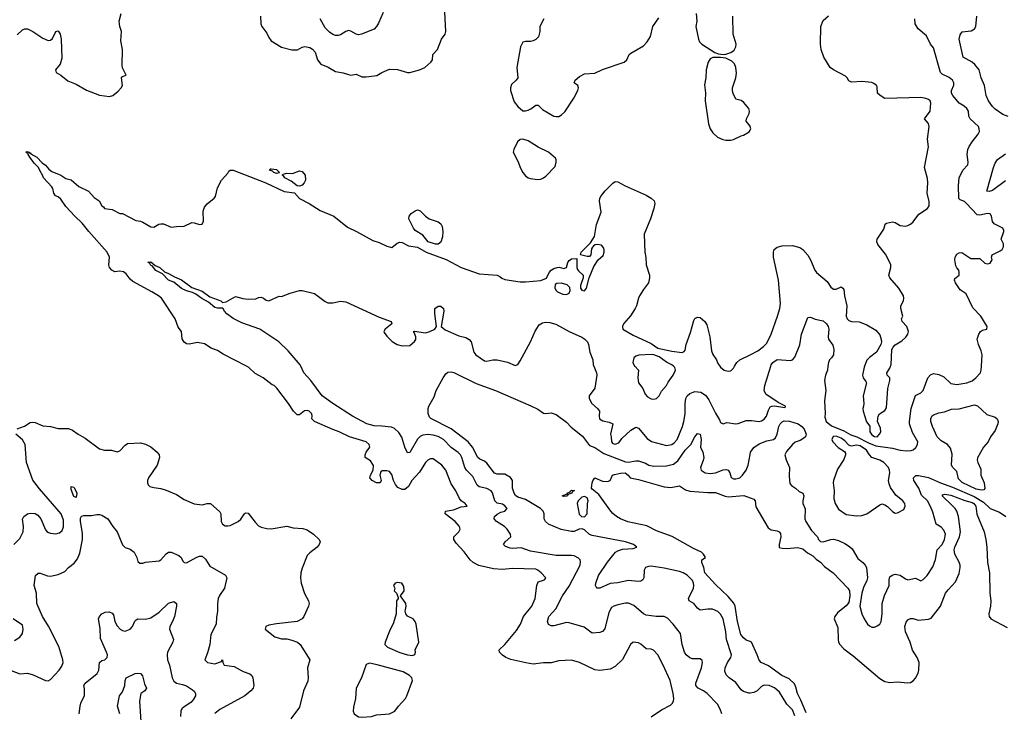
# Model space of a CAD drawing. Header units: inches. Extents: x 2001573 to 2220545, y 644482 to 846830.
# Tile 366 of 656: x 2094309 to 2101981, y 737302 to 742702. Entities that reach past the tile are written whole.
import ezdxf

# ---------------------------------------------------------------- set-up
doc = ezdxf.new("R2010")
doc.units = ezdxf.units.IN
doc.header["$MEASUREMENT"] = 0
for name, color, linetype in [('C0793', 7, 'Continuous'), ('C0794', 7, 'Continuous'), ('C1703', 7, 'Continuous'), ('C1704', 7, 'Continuous')]:
    doc.layers.add(name, color=color, linetype=linetype)

msp = doc.modelspace()

# ---------------------------------------------------------------- linework, layer by layer
at = {"layer": 'C0793', "color": 5}
for points, elevation in [([(2099230, 737266.3), (2099310, 737320.9), (2099381, 737359), (2099393.6, 737370), (2099402.4, 737390), (2099405.1, 737410), (2099401, 737450), (2099377.2, 737550), (2099324, 737670), (2099281.3, 737750), (2099247.2, 737787.2), (2099230, 737794.7), (2099190, 737796.9), (2099150, 737833.7), (2099130, 737844.7), (2099090, 737848.2), (2099068.1, 737831.9), (2099006.2, 737713.8), (2098950, 737658.2), (2098910, 737637.6), (2098830, 737628.4), (2098790, 737632.9), (2098670, 737689.8), (2098610, 737709.8), (2098510, 737703.1), (2098450, 737687.9), (2098390, 737688.2), (2098310, 737678.6), (2098253.1, 737686.9), (2098134.9, 737714.9), (2098096, 737730), (2098070, 737747.8), (2098048, 737770), (2098046.3, 737790), (2098089.8, 737830.2), (2098179.9, 737940.1), (2098210.6, 737990), (2098234, 738050), (2098299.1, 738130), (2098326.6, 738190), (2098337.6, 738290), (2098350, 738318.8), (2098390, 738331.3), (2098402, 738338), (2098408.7, 738350), (2098371.6, 738390), (2098347.3, 738410), (2098330, 738417.4), (2098150, 738423), (2098070, 738416.7), (2098001.2, 738421.2), (2097886.9, 738446.9), (2097843, 738470), (2097819.1, 738490), (2097772, 738552), (2097710, 738619.7), (2097692.4, 738650), (2097692.6, 738670), (2097731.3, 738710), (2097741.6, 738730), (2097735.6, 738750), (2097701.1, 738790), (2097625.1, 738850), (2097626, 738870), (2097690, 738881), (2097750, 738904.6), (2097795.1, 738910), (2097779.3, 738930), (2097750, 738949.6), (2097735.6, 738970), (2097706.6, 739030), (2097670, 739083.7), (2097628.8, 739188.8), (2097597.4, 739230), (2097530, 739278.7), (2097510, 739279.3), (2097490, 739268.8), (2097470, 739248.7), (2097425.4, 739174.6), (2097365.7, 739110), (2097338.3, 739061.7), (2097310, 739039.5), (2097290, 739038.4), (2097255.6, 739055.6), (2097238.1, 739078.1), (2097222, 739110), (2097210, 739157.2), (2097190, 739178.4), (2097170, 739184.5), (2097134.8, 739185.2), (2097123.5, 739176.5), (2097116.3, 739150), (2097125.5, 739110), (2097118, 739090), (2097089.7, 739090), (2097056.2, 739110), (2097038.4, 739130), (2097042.9, 739150), (2097064.5, 739190), (2097066.3, 739226.3), (2097041.6, 739261.6), (2097000.7, 739290), (2097001.3, 739310), (2097008.3, 739330), (2097037.6, 739370), (2097032.6, 739390), (2097008.3, 739410), (2096878.7, 739450), (2096798.4, 739490), (2096750, 739506.9), (2096606.3, 739570), (2096584.5, 739590), (2096587.6, 739610), (2096584.7, 739630), (2096565.2, 739650), (2096550, 739655.8), (2096527.4, 739652.6), (2096490, 739622), (2096470, 739622), (2096442, 739650), (2096404, 739710), (2096313.2, 739830), (2096292.3, 739850), (2096276.4, 739856.4), (2096207.3, 739910), (2096144.3, 739944.3), (2096095.7, 739990), (2096076.4, 740000)], 380), ([(2099779.2, 737290), (2099767.1, 737327.1), (2099745.2, 737365.2), (2099664.7, 737450), (2099638, 737470), (2099596.3, 737490), (2099578.2, 737510), (2099576.5, 737530), (2099620.9, 737650), (2099629.5, 737689.5), (2099626.6, 737706.6), (2099610, 737718), (2099550, 737719.1), (2099530, 737725.7), (2099501.3, 737750), (2099489.8, 737769.8), (2099472.1, 737830), (2099456.8, 737916.8), (2099399.8, 737990), (2099356, 738036), (2099330, 738048.1), (2099268.3, 738048.3), (2099190, 738060.5), (2099169.8, 738069.8), (2099094.2, 738134.2), (2099052.6, 738152.6), (2099030, 738153.6), (2098970, 738141), (2098938.4, 738130), (2098921.6, 738118.4), (2098899.6, 738080.4), (2098867.9, 737952.1), (2098850, 737931.1), (2098830, 737923.5), (2098770, 737918.5), (2098706.9, 737966.9), (2098590, 738000.3), (2098570, 738002.2), (2098470, 737975.1), (2098450, 737976.2), (2098430, 737986.6), (2098421.3, 738010), (2098433, 738050), (2098486.9, 738110), (2098538.8, 738210), (2098590, 738284.4), (2098676.1, 738450), (2098679, 738479), (2098675.8, 738490), (2098663.1, 738503.1), (2098630, 738521.7), (2098610, 738525.7), (2098490, 738525.6), (2098290, 738559.5), (2098215.5, 738584.5), (2098150, 738578.5), (2098130, 738580.7), (2098093.6, 738593.6), (2098079.6, 738610), (2098091.5, 738630), (2098136.9, 738670), (2098133.3, 738690), (2098106.9, 738730), (2098086, 738750), (2098024.7, 738790), (2098005.6, 738810), (2098009.6, 738830), (2098030, 738846.3), (2098058, 738862), (2098088.5, 738871.5), (2098107.6, 738890), (2098090, 738910.9), (2098070, 738925.1), (2098030, 738932.6), (2098011.2, 738950), (2097993.8, 739013.8), (2097983.5, 739030), (2097950, 739047.3), (2097890, 739061), (2097872.8, 739072.8), (2097840.4, 739140.4), (2097790.7, 739190.7), (2097778.5, 739210), (2097754.1, 739290), (2097744, 739310), (2097726.9, 739326.9), (2097670, 739366), (2097610.3, 739430.3), (2097570, 739452.3), (2097530, 739463.4), (2097490, 739469.1), (2097450, 739463), (2097428.6, 739451.4), (2097410, 739430.7), (2097350, 739328), (2097330, 739325.6), (2097310, 739369.6), (2097286.5, 739446.5), (2097263.3, 739483.3), (2097230, 739514.5), (2097205.4, 739525.4), (2097130, 739533.8), (2097070, 739534.5), (2097015.1, 739550), (2096903.5, 739610), (2096748, 739710), (2096666, 739770), (2096579, 739890), (2096524, 739950), (2096499, 740000)], 360), ([(2100000, 737452.3), (2099990, 737451.1), (2099950, 737463.5), (2099930, 737478.3), (2099890, 737534), (2099836, 737570), (2099814.5, 737594.5), (2099804.1, 737624.1), (2099806.2, 737650), (2099824.4, 737690), (2099849.7, 737730), (2099854.4, 737750), (2099817.7, 737870), (2099811.1, 737930), (2099790.5, 738030), (2099770, 738067.2), (2099750, 738088.6), (2099706.6, 738106.6), (2099670, 738106.6), (2099610, 738097.6), (2099590, 738114), (2099562, 738150), (2099525.1, 738170), (2099519.8, 738190), (2099558.7, 738270), (2099562.3, 738290), (2099559.8, 738310), (2099550.6, 738330), (2099510, 738370.5), (2099478.5, 738390), (2099450, 738399.5), (2099330, 738424.7), (2099230, 738440.3), (2099210, 738439.7), (2099186.4, 738430), (2099174.4, 738410), (2099173.4, 738350), (2099164.6, 738335.4), (2099150, 738324.2), (2099130, 738322), (2099050, 738328.8), (2098970, 738311.9), (2098910, 738305.7), (2098830, 738270.8), (2098810, 738271.2), (2098800.4, 738280.4), (2098794.7, 738290), (2098797.1, 738310), (2098820.3, 738370), (2098890, 738471.7), (2098952.6, 738550), (2098970, 738562.2), (2099006.6, 738573.4), (2099090, 738580.2), (2099118.4, 738590), (2099091.3, 738610), (2099030, 738631.4), (2098770, 738679.9), (2098749, 738689), (2098710, 738725.4), (2098691.7, 738731.7), (2098669.7, 738730.3), (2098630, 738711.3), (2098610, 738710.6), (2098527.7, 738727.7), (2098429.6, 738770), (2098405.1, 738790), (2098396.2, 738810), (2098395.4, 738850), (2098387.4, 738870), (2098367.2, 738890), (2098250, 738962.4), (2098190, 738980.4), (2098171.3, 738991.3), (2098161.1, 739010), (2098149.5, 739049.5), (2098149.4, 739110), (2098133.6, 739133.6), (2098090, 739157.8), (2098030, 739157.5), (2098010, 739165.6), (2097950, 739245.2), (2097930, 739259.9), (2097895.6, 739275.6), (2097879.2, 739290), (2097837.3, 739370), (2097803.6, 739410), (2097670, 739513.2), (2097512.7, 739592.7), (2097502.6, 739602.6), (2097493, 739633), (2097490.9, 739670), (2097497.1, 739690), (2097537.5, 739762.5), (2097554.1, 739810), (2097609.4, 739910), (2097630, 739941.6), (2097645.9, 739954.1), (2097670, 739957.5), (2097691.6, 739951.6), (2097866.5, 739866.5), (2098015.5, 739810), (2098291.9, 739691.9), (2098345.2, 739665.2), (2098390, 739635.6), (2098410, 739632.7), (2098450, 739637.3), (2098490, 739624.1), (2098570, 739564.2), (2098606.4, 739526.4), (2098694.6, 739454.6), (2098750, 739382.8), (2098790, 739367.3), (2098861.1, 739321.1), (2099030, 739255.7), (2099050, 739251.4), (2099110, 739263), (2099130, 739262.7), (2099185, 739245), (2099210.8, 739229.2), (2099250, 739220.2), (2099350, 739223.6), (2099403.8, 739236.2), (2099438.1, 739261.9), (2099494.7, 739345.3), (2099539.2, 739390), (2099570, 739450.5), (2099590, 739475.5), (2099610, 739470.8), (2099619.1, 739430), (2099613.5, 739370), (2099631.1, 739331.1), (2099639.5, 739290), (2099635.2, 739264.8), (2099613, 739210), (2099619.6, 739190), (2099650, 739170.2), (2099690, 739162.7), (2099730, 739168.6), (2099790, 739193), (2099815.8, 739195.8), (2099830.3, 739190), (2099842.4, 739170), (2099852.4, 739132.4), (2099870, 739121.3), (2099890, 739121.4), (2099919.1, 739130), (2099941.2, 739150), (2099970, 739189), (2099984.1, 739230), (2100000, 739312.4)], 340), ([(2098782.7, 740000), (2098804.2, 739950), (2098806.3, 739930), (2098791.7, 739828.3), (2098746, 739770), (2098747.3, 739750), (2098767.4, 739710), (2098812.4, 739670), (2098826, 739650), (2098823.8, 739610), (2098827.7, 739590), (2098853.8, 739573.8), (2098903.4, 739563.4), (2098931.8, 739550), (2098911.8, 739470), (2098918, 739450), (2098919.5, 739410), (2098930, 739397.6), (2098950, 739392.6), (2098976.7, 739403.3), (2099002, 739438), (2099070, 739501.7), (2099110, 739524.6), (2099130, 739518.7), (2099197.4, 739437.4), (2099232.6, 739412.6), (2099350, 739383.5), (2099390, 739390.2), (2099410, 739402.2), (2099432.3, 739430), (2099473.3, 739530), (2099484.9, 739570), (2099494.1, 739630), (2099494.4, 739710), (2099500.2, 739750), (2099509.1, 739770), (2099530, 739788.1), (2099570, 739802.2), (2099617, 739797), (2099653.5, 739773.5), (2099677.9, 739737.9), (2099730, 739635.5), (2099763.1, 739583.1), (2099770, 739562), (2099790, 739552), (2099818, 739562), (2099890, 739551.2), (2099907, 739553), (2099970, 739577.1), (2100000, 739578.1)], 360), ([(2099101.4, 740000), (2099130.4, 739970), (2099126.8, 739910), (2099130.5, 739870), (2099165.5, 739825.5), (2099182.5, 739782.5), (2099200.9, 739760.9), (2099230, 739746), (2099250, 739743.8), (2099270, 739748.9), (2099290.9, 739769.1), (2099310, 739805.5), (2099349.6, 739850), (2099362.9, 739877.1), (2099402.2, 739930), (2099418.5, 739970), (2099415.2, 739990), (2099403, 740000)], 380), ([(2099765, 740000), (2099770, 739992.7), (2099799.1, 739970), (2099830, 739962), (2099850, 739965.5), (2099870, 739984), (2099879.2, 740000)], 380), ([(2094290, 739512.4), (2094348, 739532), (2094390, 739560.9), (2094410, 739565.2), (2094430, 739562), (2094490, 739536.6), (2094550.2, 739530.2), (2094610, 739514), (2094690, 739514.2), (2094721.5, 739501.5), (2094765.7, 739470), (2094820.6, 739440.6), (2094930, 739356.9), (2094970, 739345), (2095025.3, 739345.3), (2095070, 739334), (2095090, 739341), (2095130, 739384.7), (2095150, 739398), (2095250, 739402), (2095290, 739393.4), (2095330, 739372.4), (2095379.7, 739330), (2095395.3, 739310), (2095399, 739290), (2095379.2, 739230), (2095314.2, 739130), (2095306.4, 739110), (2095305.3, 739090), (2095310, 739074.8), (2095323.7, 739063.7), (2095354.9, 739054.9), (2095410, 739048.1), (2095450, 739034.7), (2095530, 739000.1), (2095590, 738960.2), (2095670, 738928), (2095730, 738919.5), (2095770, 738930.7), (2095796, 738930), (2095870, 738864), (2095875.3, 738850), (2095880.3, 738790), (2095890.2, 738770.2), (2095910, 738756.5), (2095930, 738754.7), (2095950, 738759.3), (2096011.1, 738788.9), (2096032.1, 738807.9), (2096060.2, 738850), (2096070, 738856.1), (2096090, 738854.2), (2096143.7, 738783.7), (2096170, 738756.9), (2096190, 738745.5), (2096234.4, 738734.4), (2096270, 738733.5), (2096390, 738753.2), (2096439.6, 738739.6), (2096514.6, 738734.6), (2096550, 738724.2), (2096599.5, 738690), (2096642, 738650), (2096650.2, 738630.2), (2096644, 738610), (2096628, 738590), (2096570, 738545), (2096550, 738523.5), (2096510, 738425.1), (2096500.1, 738390), (2096496, 738350), (2096502.3, 738310), (2096527.4, 738227.4), (2096560.3, 738170), (2096565.3, 738150), (2096560.4, 738130), (2096523.8, 738050), (2096510.1, 738029.9), (2096470, 738011.1), (2096310, 737992.9), (2096250, 737980.7), (2096226.8, 737970), (2096222.8, 737950), (2096296, 737890), (2096350, 737875.6), (2096390, 737873.8), (2096430, 737865.2), (2096472.7, 737850), (2096495.8, 737830), (2096568.9, 737710), (2096551, 737649), (2096558, 737570), (2096554.2, 737545.8), (2096521.2, 737470), (2096490, 737342.4), (2096423.1, 737250)], 380), ([(2094264.2, 738610), (2094310, 738658.4), (2094335.4, 738710), (2094339.7, 738750), (2094332, 738808), (2094342.7, 738830), (2094369, 738850), (2094390, 738854), (2094430, 738851.7), (2094450, 738839.5), (2094472.9, 738810), (2094510, 738724.9), (2094527.1, 738707.1), (2094550, 738698), (2094590, 738694.7), (2094618.9, 738701.1), (2094640.6, 738719.4), (2094651.3, 738748.7), (2094650, 738799), (2094632.1, 738850), (2094463.7, 739043.7), (2094412.9, 739112.9), (2094362.8, 739250), (2094352.5, 739390), (2094330, 739425.8), (2094278.3, 739470)], 380), ([(2100000, 737853.1), (2099970, 737864.7), (2099950, 737882.2), (2099929.3, 737910), (2099902.3, 738010), (2099884.2, 738130), (2099873.3, 738153.3), (2099830, 738205.7), (2099730, 738297.8), (2099648, 738390), (2099640.7, 738430), (2099624.5, 738470), (2099625.2, 738490), (2099651.8, 738510), (2099636.3, 738536.3), (2099621.6, 738550), (2099558.9, 738578.9), (2099392.5, 738672.5), (2099270, 738717.9), (2099195.7, 738755.7), (2099047.4, 738787.4), (2098991.7, 738810), (2098959.3, 738830), (2098931, 738851), (2098914.4, 738870), (2098820.6, 739000.6), (2098770, 739042.4), (2098765.9, 739050), (2098770, 739090.8), (2098774, 739106), (2098790, 739130.3), (2098850, 739105.5), (2098890, 739101.6), (2098909.5, 739110.5), (2098929.2, 739150), (2098942.6, 739157.4), (2098990, 739166.5), (2099028.2, 739168.2), (2099050, 739151), (2099066, 739130), (2099130, 739117.1), (2099330, 739060.3), (2099383.9, 739056.1), (2099450, 739068), (2099496, 739036), (2099530, 739025.8), (2099670, 739014.7), (2099730, 739015.3), (2099806.5, 738986.5), (2099830, 738981.8), (2099952.7, 738992.7), (2100000, 738974.4)], 320), ([(2094210, 737640.9), (2094310, 737603.2), (2094371.4, 737608.6), (2094414.4, 737594.4), (2094510, 737550.6), (2094530, 737548.2), (2094550, 737558), (2094616.3, 737630), (2094637.7, 737662.3), (2094647.6, 737690), (2094646.2, 737710), (2094615.2, 737815.2), (2094534.4, 737974.4), (2094485.9, 738050), (2094444, 738150), (2094439.2, 738230), (2094423.1, 738290), (2094431.8, 738368.2), (2094452.5, 738387.5), (2094470, 738387.7), (2094527.2, 738367.2), (2094550, 738364.4), (2094610, 738376.2), (2094660.3, 738399.7), (2094690, 738430.4), (2094735, 738465), (2094760.4, 738499.6), (2094777.2, 738542.8), (2094798.9, 738650), (2094798.7, 738698.7), (2094782.8, 738790), (2094784.1, 738815.9), (2094789.7, 738830.3), (2094810, 738837.6), (2094870, 738837.4), (2094910, 738844.9), (2094930, 738844.6), (2094950, 738838), (2094994.9, 738810), (2095034.4, 738750), (2095069.1, 738709.1), (2095110, 738607.7), (2095130, 738588.2), (2095170, 738574.4), (2095201.3, 738550), (2095221.6, 738510), (2095230, 738478), (2095244.4, 738464.4), (2095270, 738464.9), (2095290, 738473.4), (2095396.6, 738483.4), (2095410, 738490.6), (2095450, 738538), (2095470, 738551.6), (2095490.8, 738550), (2095550, 738523.8), (2095567.7, 738510), (2095579.9, 738479.9), (2095592, 738470), (2095610, 738468.4), (2095690, 738511), (2095710, 738518.5), (2095730, 738518.7), (2095757.3, 738497.3), (2095790, 738442), (2095912.5, 738372.5), (2095924, 738350), (2095904.4, 738270), (2095866, 738214), (2095854.9, 738190), (2095849.3, 738150.7), (2095851.3, 738090), (2095842.3, 738042.3), (2095841.1, 737990), (2095797.4, 737910), (2095790.2, 737829.8), (2095773.8, 737766.2), (2095751, 737710), (2095772, 737690), (2095830, 737678.8), (2095882, 737698), (2095890, 737711), (2095891.3, 737690), (2095902, 737670), (2095979.3, 737659.3), (2096050, 737620.8), (2096101.8, 737601.8), (2096118, 737590), (2096126.4, 737570), (2096134.4, 737510), (2096127.2, 737490), (2096110.3, 737470), (2096063.6, 737430), (2095870, 737323.7), (2095830, 737293.9)], 360), ([(2094773.6, 737290), (2094779.3, 737350), (2094786.1, 737373.9), (2094813.8, 737433.8), (2094815.5, 737484.5), (2094809.5, 737510), (2094820.5, 737530), (2094914, 737606), (2094926.1, 737630), (2094930, 737690.8), (2094950, 737706.7), (2094972, 737710), (2094991.3, 737728.7), (2094992.3, 737750), (2094986.6, 737770), (2094938.3, 737878.3), (2094935.5, 737955.5), (2094923.6, 738030), (2094931.8, 738048.2), (2094949.8, 738070.2), (2094975.9, 738084.1), (2095005.7, 738085.7), (2095030, 738075.3), (2095041.4, 738061.4), (2095050.3, 738010), (2095070, 737975.8), (2095092.2, 737950), (2095110, 737939.1), (2095130, 737935.3), (2095170, 737950.5), (2095187.3, 737970), (2095206, 738014), (2095216.1, 738023.9), (2095230, 738030.3), (2095290, 738027.1), (2095330, 738037.8), (2095396.2, 738083.8), (2095470, 738153.4), (2095510, 738167.3), (2095530.4, 738150.4), (2095530.4, 738130), (2095514.7, 738050), (2095500.8, 738010), (2095479.7, 737970), (2095475.9, 737950), (2095507.4, 737870), (2095503.7, 737850), (2095462.2, 737770), (2095457.5, 737750), (2095461, 737710), (2095475.9, 737670), (2095496.1, 737570), (2095510, 737545.4), (2095530, 737529.5), (2095579.1, 737519.1), (2095608, 737508), (2095656.7, 737476.7), (2095668.1, 737468.1), (2095679.7, 737450), (2095679.3, 737430), (2095661.4, 737398.6), (2095642.4, 737377.6), (2095590, 737345.8), (2095572, 737330), (2095565.9, 737310), (2095563, 737270)], 340), ([(2094270, 737863.1), (2094310, 737888.8), (2094330, 737917.3), (2094336.4, 737950), (2094330, 737981.2), (2094259, 738030)], 380), ([(2095090.7, 737290.7), (2095071.5, 737350), (2095087, 737430), (2095110, 737462), (2095129.8, 737510), (2095132.2, 737550), (2095139.8, 737570), (2095210, 737603.5), (2095230, 737608.4), (2095250, 737604.4), (2095267.2, 737587.2), (2095282.9, 737522.9), (2095297.4, 737490), (2095283.1, 737470), (2095253.4, 737450), (2095243.7, 737390), (2095254.5, 737230)], 320)]:
    msp.add_lwpolyline(points, dxfattribs=dict(at, elevation=elevation))
for points, elevation in [([(2094750, 738978), (2094730, 738985.2), (2094710, 739038), (2094710, 739062), (2094730, 739057.3), (2094750, 739024.7), (2094753.4, 739010)], 360), ([(2098550, 738984.2), (2098535.1, 738990), (2098570, 739003), (2098578.6, 739001.4), (2098576.2, 739010), (2098598.4, 739021.6), (2098601, 739030), (2098610, 739034.2), (2098631.2, 739031.2), (2098617.6, 739022.4), (2098611.9, 739010), (2098580.6, 738999.4), (2098578.7, 738990), (2098570, 738986.4)], 320), ([(2098710, 738984.7), (2098690, 738978.8), (2098670, 738961.5), (2098660.2, 738950), (2098653.6, 738930), (2098667.4, 738847.4), (2098687.8, 738827.8), (2098710, 738827.4), (2098730.8, 738850), (2098732.7, 738927.3), (2098737.7, 738950), (2098730, 738973.3)], 340), ([(2097250, 738315.3), (2097234, 738310), (2097222, 738290), (2097231.3, 738271.3), (2097226, 738250), (2097244.7, 738230), (2097258, 738198), (2097258, 738190), (2097244.9, 738170), (2097243, 738070), (2097221.1, 737998.9), (2097190, 737934), (2097157.3, 737850), (2097154, 737830), (2097176.3, 737810), (2097270, 737767.9), (2097330, 737749), (2097370, 737745.3), (2097386.8, 737753.2), (2097392, 737770), (2097389.5, 737790.5), (2097419.5, 737850), (2097399.6, 737990), (2097391.8, 738010), (2097375.1, 738030), (2097332.1, 738052.1), (2097317.2, 738070), (2097312.7, 738090), (2097319.5, 738130), (2097317, 738150), (2097275.3, 738210), (2097304, 738250), (2097302, 738282), (2097286, 738310)], 420), ([(2097033.7, 737686.3), (2097010, 737675.1), (2096972.2, 737570), (2096930.5, 737490), (2096927, 737410), (2096910, 737342), (2096908, 737310), (2096914.3, 737290), (2096950, 737267.3), (2096976.1, 737263.9), (2097050, 737268.4), (2097090, 737283.1), (2097190.5, 737289.5), (2097231.8, 737310), (2097260.7, 737350), (2097315.1, 737410), (2097326.6, 737430), (2097369.6, 737550), (2097363.6, 737570), (2097347.3, 737590), (2097296.6, 737616.6), (2097093.5, 737673.5)], 420)]:
    msp.add_lwpolyline(points, close=True, dxfattribs=dict(at, elevation=elevation))
at = {"layer": 'C0794', "color": 5}
for points, elevation in [([(2096185.8, 742730), (2096188.9, 742670), (2096195.8, 742650), (2096235.9, 742595.9), (2096250, 742563), (2096270, 742537), (2096350, 742487.2), (2096430, 742466.3), (2096473.5, 742466.5), (2096510, 742487.7), (2096530, 742493.7), (2096570, 742485.5), (2096590, 742472.7), (2096610.4, 742450), (2096630.4, 742390), (2096655.8, 742355.8), (2096712.1, 742332.1), (2096770, 742297.1), (2096830, 742288), (2096870, 742274), (2096890, 742270.4), (2096930, 742276.3), (2096976.1, 742256.1), (2097010, 742255.3), (2097092.8, 742267.2), (2097130, 742290.5), (2097190, 742316.4), (2097253.5, 742313.5), (2097330, 742290.4), (2097350, 742290.4), (2097423.7, 742310), (2097467, 742330), (2097512, 742370), (2097525.1, 742390), (2097529.6, 742430), (2097564.2, 742470), (2097596.9, 742550), (2097625.4, 742590), (2097629.8, 742610.2), (2097620.4, 742810)], 420), ([(2094290, 742584.8), (2094330, 742623.9), (2094350, 742631.3), (2094370, 742629.5), (2094411.2, 742611.2), (2094490, 742559.2), (2094530, 742540.6), (2094550, 742543.6), (2094564.9, 742555.1), (2094590, 742610.7), (2094610, 742616.3), (2094624.2, 742590), (2094633, 742550), (2094638.2, 742401.8), (2094625.3, 742354.7), (2094587.6, 742312.4), (2094594.6, 742290), (2094630, 742268.3), (2094684.7, 742224.7), (2094750, 742199), (2094830, 742152.9), (2094930, 742114.2), (2095010, 742103.1), (2095034, 742110), (2095076.2, 742143.8), (2095099, 742170), (2095109.2, 742190), (2095102, 742250), (2095110, 742258), (2095138, 742270), (2095110, 742328), (2095107.5, 742347.5), (2095109.2, 742470), (2095098.4, 742538.4), (2095102.2, 742610), (2095089.1, 742650), (2095083.9, 742690), (2095099.3, 742750)], 420), ([(2097141.4, 742758.6), (2097105.2, 742674.8), (2097090, 742649.6), (2097070, 742628.3), (2096971.7, 742588.3), (2096950, 742584.2), (2096930, 742589.6), (2096890, 742613), (2096870, 742616.9), (2096850, 742609.6), (2096810, 742584.7), (2096790, 742578.7), (2096770, 742578.7), (2096750, 742586), (2096724, 742604), (2096690, 742639.6), (2096649.7, 742710)], 420), ([(2098393.7, 742710), (2098361.6, 742650), (2098362.8, 742610), (2098351.5, 742568.5), (2098332, 742548), (2098310, 742536.4), (2098290, 742532), (2098250, 742533.3), (2098230, 742525.6), (2098210.3, 742490), (2098183.2, 742330), (2098190.3, 742250), (2098177.6, 742230), (2098142.3, 742197.7), (2098132.8, 742170), (2098133.6, 742150), (2098161.3, 742061.3), (2098190, 742024.2), (2098230, 741991.6), (2098250, 741990.2), (2098270, 741995.8), (2098292.8, 742007.2), (2098330, 742036.9), (2098350, 742034.9), (2098382.5, 742002.5), (2098470, 741950.4), (2098490, 741946), (2098510, 741948.4), (2098530, 741959.3), (2098556.3, 741983.7), (2098627.3, 742090), (2098657, 742150), (2098662.7, 742170), (2098659, 742190), (2098628.7, 742210), (2098637.2, 742230), (2098670, 742259.1), (2098710, 742281), (2098790, 742284.6), (2098850, 742313.8), (2099018, 742370), (2099039.5, 742390), (2099058, 742430), (2099070, 742442), (2099170, 742498.9), (2099198.9, 742530), (2099224, 742570), (2099243.7, 742650), (2099290, 742716)], 420), ([(2099580.7, 742750), (2099586, 742690), (2099578.8, 742650), (2099597.1, 742550), (2099605.5, 742530), (2099624, 742510), (2099726, 742446), (2099754.6, 742434.6), (2099790, 742430.5), (2099810, 742433), (2099850, 742445.5), (2099875.6, 742464.4), (2099888.3, 742490), (2099891.1, 742510), (2099867.8, 742590), (2099866.9, 742730)], 420), ([(2100000, 741871.1), (2099969.3, 741910), (2099971.8, 741930), (2099992.3, 741970), (2099995.1, 741990), (2099989.3, 742010), (2099950, 742058), (2099930, 742072.3), (2099890, 742081.2), (2099867.7, 742127.7), (2099862.2, 742150), (2099863.1, 742170), (2099889.7, 742250), (2099894.1, 742285.9), (2099889.7, 742330), (2099877.8, 742357.8), (2099857.8, 742377.8), (2099810, 742402), (2099770, 742407.8), (2099710, 742406.3), (2099690, 742397), (2099673.4, 742370), (2099659.1, 742310), (2099656.3, 742250), (2099644.9, 742195.1), (2099652.1, 742132.1), (2099650.4, 742070), (2099677.1, 741890), (2099690.5, 741850), (2099710, 741818.8), (2099747.1, 741787.1), (2099787.3, 741767.3), (2099810, 741762.4), (2099850, 741762), (2099870, 741767.3), (2099930, 741796), (2099950, 741801), (2099992.3, 741827.7), (2100000, 741839.6)], 420), ([(2096076.4, 740000), (2095894.3, 740094.3), (2095850, 740121.9), (2095801, 740141), (2095750, 740173.9), (2095695.3, 740184.7), (2095630, 740172.6), (2095610, 740175.1), (2095590, 740187.3), (2095574.3, 740214.3), (2095569.7, 740270), (2095543.6, 740303.6), (2095520.7, 740370), (2095413, 740530), (2095389.9, 740550), (2095340.2, 740579.8), (2095190, 740661.1), (2095170, 740679.8), (2095140.2, 740720.2), (2095117, 740737), (2095090, 740742.1), (2095050, 740737.2), (2095026, 740750), (2095009.7, 740770), (2095004.2, 740790), (2095008.2, 740850), (2094990.8, 740890), (2094847.2, 741050), (2094796, 741116), (2094738.5, 741170), (2094670, 741246.8), (2094630, 741303.1), (2094610, 741320.4), (2094587.3, 741330), (2094575.8, 741350), (2094566.8, 741386.8), (2094559, 741399), (2094494, 741470), (2094490, 741486), (2094465.1, 741525.1), (2094456.2, 741550), (2094423.1, 741583.1), (2094387.6, 741630), (2094375.1, 741650), (2094376, 741656), (2094357.2, 741670), (2094365.1, 741674.9), (2094382.8, 741670), (2094384, 741664), (2094390, 741664.9), (2094395.5, 741655.5), (2094443.6, 741630), (2094485.1, 741585.1), (2094510, 741567.9), (2094536.9, 741536.9), (2094559.3, 741519.3), (2094630.6, 741490.6), (2094670, 741465), (2094710, 741453.2), (2094770, 741400.4), (2094844.2, 741364.2), (2094890, 741315.3), (2094928, 741290), (2094950, 741251), (2094963, 741243), (2094970, 741231.3), (2095030, 741222), (2095090, 741192), (2095110, 741192), (2095215.3, 741135.3), (2095250, 741130.7), (2095270, 741122.8), (2095331.9, 741088.1), (2095355.1, 741084.9), (2095392.9, 741107.1), (2095410, 741111.5), (2095430, 741110.2), (2095490, 741083.2), (2095530, 741090.2), (2095590, 741091), (2095650, 741119.8), (2095670, 741118.2), (2095710, 741104.7), (2095731.8, 741108.2), (2095740.4, 741130), (2095738.8, 741210), (2095750, 741241.6), (2095770, 741265.3), (2095824.5, 741310), (2095835.3, 741324.7), (2095851.7, 741391.7), (2095881.3, 741450), (2095930, 741504.4), (2095938.7, 741521.3), (2095949.2, 741530), (2095971.8, 741528.2), (2096227.2, 741430), (2096370, 741361.5), (2096450, 741353.3), (2096489.1, 741309.1), (2096565.5, 741270), (2096650, 741215.4), (2096757, 741170), (2096863.4, 741083.4), (2096934.8, 741050), (2097060.7, 740980.7), (2097110, 740964.9), (2097170, 740936.3), (2097210, 740926), (2097250, 740959.3), (2097270, 740968.4), (2097290, 740963.7), (2097340, 740940), (2097410, 740928.9), (2097475.8, 740890), (2097631.8, 740831.8), (2097750, 740768.9), (2097890, 740721.6), (2098030, 740710.7), (2098050, 740701), (2098066.4, 740686.4), (2098090, 740677.3), (2098210, 740658.7), (2098250, 740657), (2098370, 740669), (2098414.2, 740685.8), (2098434, 740730), (2098450, 740750.3), (2098470, 740762), (2098498, 740770), (2098511.5, 740771.5), (2098550, 740763.1), (2098569, 740770), (2098579.2, 740810), (2098590, 740825.3), (2098610, 740836.9), (2098650, 740841), (2098651.5, 740770), (2098655.4, 740755.4), (2098663.1, 740743.1), (2098700.7, 740710), (2098700.4, 740690), (2098678.9, 740630), (2098679.3, 740610), (2098690, 740592.1), (2098710, 740587.8), (2098726.2, 740610), (2098746.6, 740690), (2098783.2, 740776.8), (2098817, 740830), (2098856.2, 740863.8), (2098863.8, 740890), (2098862.8, 740902.8), (2098859.5, 740919.5), (2098843.3, 740943.3), (2098810, 740948.7), (2098792.9, 740947.1), (2098779.9, 740940.1), (2098771.7, 740928.3), (2098765.3, 740914.7), (2098759.8, 740870), (2098750, 740856.2), (2098730, 740856.2), (2098679, 740870), (2098685.1, 740890), (2098756.6, 740963.4), (2098788.4, 741011.6), (2098804.7, 741104.7), (2098839.1, 741200.9), (2098828, 741288), (2098830.8, 741310), (2098840.2, 741330), (2098870, 741369), (2098930, 741428), (2098950, 741440.7), (2098970, 741439.1), (2099026.3, 741406.3), (2099190, 741333.8), (2099230, 741311.4), (2099251.6, 741290), (2099257.3, 741270), (2099250.2, 741230), (2099224.4, 741150), (2099174.6, 741030), (2099179.5, 740890), (2099187.1, 740847.1), (2099190.3, 740790), (2099217.3, 740710), (2099217.8, 740690), (2099209, 740650), (2099170, 740599.2), (2099139.5, 740550), (2099129.6, 740530), (2099116.3, 740470), (2099105.5, 740450), (2099067.8, 740392.2), (2099013.1, 740330), (2099005.2, 740310), (2099008.6, 740290), (2099090, 740243.7), (2099230, 740178.3), (2099281.5, 740141.5), (2099390, 740116.7), (2099470, 740107.1), (2099485.7, 740114.3), (2099493.2, 740126.8), (2099502.9, 740170), (2099536.1, 740263.9), (2099562.3, 740357.7), (2099570, 740371.7), (2099590, 740383.6), (2099610, 740380.3), (2099648.7, 740348.7), (2099662.7, 740322.7), (2099685.4, 740230), (2099700.4, 740120.4), (2099710.9, 740090.9), (2099738, 740050), (2099750, 740022), (2099765, 740000)], 380), ([(2096499, 740000), (2096494, 740010), (2096479, 740030), (2096400.1, 740120.1), (2096329.2, 740190), (2096180.4, 740290), (2096039.9, 740339.9), (2095973.5, 740373.5), (2095924, 740410), (2095904, 740430), (2095892.7, 740452.7), (2095850, 740453), (2095830, 740458.1), (2095780.9, 740500.9), (2095728.2, 740528.2), (2095681.7, 740561.7), (2095655.8, 740575.8), (2095610, 740587.3), (2095570, 740606.3), (2095510, 740655), (2095468.5, 740670), (2095421.9, 740721.9), (2095370, 740746.2), (2095342.2, 740782.2), (2095330, 740786.5), (2095322.4, 740802.4), (2095308.2, 740811.8), (2095330, 740815.1), (2095366.1, 740786.1), (2095400.2, 740770), (2095437.5, 740737.5), (2095470, 740723.8), (2095516.2, 740696.2), (2095570, 740674.3), (2095650, 740615), (2095730, 740584.8), (2095790, 740541.7), (2095876.3, 740510), (2095890, 740496.3), (2095918.9, 740501.1), (2095990, 740544.7), (2096047.1, 740527.1), (2096090, 740522.8), (2096150, 740524.7), (2096170, 740536), (2096190, 740538), (2096210, 740531.3), (2096230, 740516), (2096250, 740511), (2096330, 740546), (2096350, 740544.7), (2096418, 740570), (2096489.8, 740590.2), (2096510, 740591.6), (2096607, 740567), (2096690, 740504), (2096710, 740495.6), (2096750, 740493.4), (2096810, 740508.8), (2096850, 740501.1), (2097110, 740383.9), (2097203.5, 740350), (2097207.7, 740330), (2097158, 740290), (2097147.6, 740270), (2097150, 740264), (2097170, 740235), (2097212.3, 740192.3), (2097250.1, 740170.1), (2097290, 740158.8), (2097350, 740162.9), (2097386, 740194), (2097396.2, 740210), (2097397, 740230), (2097384.2, 740264.2), (2097377.7, 740270), (2097385.2, 740274.8), (2097470, 740261.6), (2097506, 740270), (2097545.2, 740290), (2097556, 740310), (2097543.6, 740410), (2097545.1, 740450), (2097570, 740467.6), (2097590, 740468), (2097611.1, 740451.1), (2097615, 740430), (2097594, 740310), (2097624.6, 740284.6), (2097730, 740236.6), (2097785, 740225), (2097810.3, 740210), (2097827.4, 740190), (2097847.6, 740110), (2097863.1, 740090), (2097930, 740042.6), (2097950, 740038.9), (2097995.3, 740050), (2098029.3, 740049.3), (2098110, 740032.1), (2098170, 740004.9), (2098190, 740012.9), (2098210, 740042.3), (2098290, 740190.3), (2098325.1, 740274.9), (2098357, 740323), (2098381.6, 740338.4), (2098410, 740343.9), (2098440.7, 740340.7), (2098487.4, 740327.4), (2098590.4, 740270), (2098690, 740227.3), (2098712.5, 740212.5), (2098733.2, 740190), (2098742, 740170), (2098751.1, 740111.1), (2098774, 740050), (2098778.4, 740010), (2098782.7, 740000)], 360), ([(2099403, 740000), (2099390.8, 740010), (2099350, 740030.7), (2099292.3, 740072.3), (2099250, 740089.3), (2099230, 740092.2), (2099132.8, 740087.2), (2099110, 740079.1), (2099094.9, 740065.1), (2099086, 740030), (2099100.7, 740000.7), (2099101.4, 740000)], 380), ([(2099879.2, 740000), (2099896.3, 740030), (2099921.3, 740050), (2100000, 740089.7)], 380)]:
    msp.add_lwpolyline(points, dxfattribs=dict(at, elevation=elevation))
for points, elevation in [([(2098230, 741771.6), (2098210, 741767), (2098188.5, 741750), (2098158.4, 741690), (2098154.9, 741670), (2098193.8, 741593.8), (2098208, 741550), (2098230.6, 741510), (2098250, 741486), (2098270, 741470.4), (2098290, 741463.7), (2098343.9, 741456.1), (2098370, 741459.3), (2098390, 741468), (2098410, 741482), (2098482, 741558), (2098489.3, 741590), (2098489.2, 741610), (2098483.2, 741623.2), (2098429.4, 741670), (2098348.7, 741708.7), (2098270, 741758.7)], 420), ([(2096310, 741504.1), (2096289.8, 741510), (2096280.3, 741520.3), (2096254.7, 741530), (2096260.8, 741539.2), (2096270, 741540.2), (2096310, 741533), (2096334, 741510), (2096330, 741508.7)], 380), ([(2096490, 741404.6), (2096470, 741407.1), (2096423.7, 741443.7), (2096375, 741470), (2096364.9, 741484.9), (2096353.3, 741490), (2096362, 741498), (2096390, 741504.8), (2096435.9, 741504.1), (2096490, 741524.4), (2096510, 741517.6), (2096534.9, 741490), (2096535.2, 741450), (2096526.7, 741430), (2096510, 741410.8)], 380), ([(2097550, 740951.8), (2097490.9, 740970.9), (2097450, 741020.9), (2097390, 741058.5), (2097377, 741077), (2097342.4, 741150), (2097345.1, 741170), (2097359.3, 741190), (2097390, 741210.7), (2097410, 741218.8), (2097417.3, 741217.3), (2097430, 741211.3), (2097471, 741170), (2097501, 741150), (2097570, 741125.5), (2097590, 741110.8), (2097600.3, 741090), (2097605, 741050), (2097603.2, 741010), (2097590, 740968.7), (2097570, 740952.7)], 380), ([(2098530, 740649.1), (2098494.2, 740645.8), (2098482.6, 740637.4), (2098479.8, 740610), (2098489, 740590), (2098499.9, 740579.9), (2098541.4, 740561.4), (2098570, 740559.2), (2098589.8, 740570.2), (2098599.1, 740590), (2098595, 740615), (2098575.8, 740635.8)], 380)]:
    msp.add_lwpolyline(points, close=True, dxfattribs=dict(at, elevation=elevation))
at = {"layer": 'C1703', "color": 5}
for points, elevation in [([(2100000, 739578.1), (2100010, 739578.4), (2100070, 739570.4), (2100090, 739574.9), (2100110, 739587.1), (2100128.7, 739610), (2100143.1, 739656.9), (2100157.3, 739682.7), (2100170.6, 739689.4), (2100190.4, 739690.4), (2100270, 739678.8), (2100276.6, 739683.4), (2100275.6, 739690), (2100218, 739718), (2100123.2, 739783.2), (2100108.7, 739810), (2100115.4, 739850), (2100162, 740000)], 360), ([(2100607, 740000), (2100603.1, 739970), (2100587.4, 739930), (2100579.6, 739890), (2100590.2, 739810.2), (2100580.8, 739730), (2100584.8, 739635.2), (2100582, 739602), (2100592.2, 739570), (2100635.1, 739535.1), (2100730, 739496.1), (2100785.7, 739465.7), (2100831.3, 739450), (2100923.7, 739403.7), (2100980.9, 739380.9), (2101110, 739360.8), (2101170, 739344.8), (2101218.2, 739341.8), (2101256.6, 739343.4), (2101271.1, 739348.9), (2101292.3, 739367.7), (2101305.6, 739390), (2101308.2, 739410), (2101264.8, 739484.8), (2101242.5, 739550), (2101241.6, 739570), (2101255.5, 739670), (2101289, 739771), (2101330, 739793.7), (2101349.8, 739810.2), (2101385.1, 739910), (2101405.6, 739934.4), (2101430, 739943.1), (2101470, 739937), (2101510, 739916.5), (2101565.4, 739865.4), (2101610, 739858.3), (2101690, 739870.6), (2101730, 739886.1), (2101758.6, 739910), (2101794.8, 739950), (2101800.9, 739970), (2101803.1, 740000)], 360), ([(2100892.5, 740000), (2100890, 739993.2), (2100876.9, 739930), (2100880.3, 739910), (2100902.4, 739882.4), (2100906.4, 739870), (2100880.3, 739770), (2100885.3, 739710), (2100884.9, 739690), (2100878.4, 739670), (2100880.4, 739650), (2100907.2, 739567.2), (2100933.7, 739533.7), (2100933.4, 739490), (2100950, 739465.5), (2100970, 739451.6), (2100990, 739450.4), (2101009.6, 739470), (2101018, 739490), (2101016.6, 739516.6), (2100992.7, 739570), (2100997, 739610), (2101009.3, 739630), (2101050, 739654.9), (2101063.5, 739676.5), (2101073.3, 739826.7), (2101089.6, 739890), (2101089.4, 739910), (2101069.3, 739930), (2101067, 739950), (2101090, 739984.9), (2101095, 740000)], 380), ([(2100000, 739312.4), (2100003.4, 739330), (2100030, 739365.8), (2100070, 739394.4), (2100130, 739418.5), (2100182, 739430), (2100197.4, 739442.6), (2100210, 739471.3), (2100225.1, 739530), (2100234.5, 739550), (2100250, 739567.7), (2100266.4, 739573.6), (2100308.2, 739571.8), (2100375, 739550), (2100402.9, 739530), (2100420.6, 739510), (2100437.2, 739470), (2100431.5, 739450), (2100420.3, 739439.7), (2100390, 739422.4), (2100351.4, 739408.6), (2100330.4, 739390), (2100283.7, 739336.3), (2100271.8, 739310), (2100280.9, 739270), (2100308.2, 739210), (2100304.2, 739144.2), (2100310, 739086.8), (2100324, 739070), (2100354.8, 739050), (2100383.4, 739023.4), (2100410.7, 739010), (2100418, 738990), (2100410.5, 738950), (2100412.2, 738930), (2100428.3, 738888.3), (2100427.3, 738810), (2100433.4, 738790), (2100478.5, 738718.5), (2100524.9, 738670), (2100533, 738650), (2100550, 738634.9), (2100570, 738632.2), (2100630, 738649.3), (2100650, 738650.9), (2100690, 738641.2), (2100737.4, 738617.4), (2100775.5, 738595.5), (2100796.5, 738576.5), (2100840.4, 738500.4), (2100879.3, 738470), (2100896.4, 738450), (2100906, 738430), (2100914.7, 738350), (2100911.1, 738328.9), (2100884, 738276), (2100870.4, 738230.4), (2100854.3, 738130), (2100870, 738070.8), (2100890, 738030.7), (2100915.5, 737990), (2100930, 737975.5), (2100950, 737966.7), (2100970, 737966.7), (2100990, 737975.3), (2101011.3, 737990), (2101022.4, 738010), (2101029.7, 738070), (2101028.3, 738150), (2101046.8, 738213.2), (2101084.2, 738290), (2101084, 738336), (2101090, 738358.8), (2101107.8, 738372.2), (2101130, 738378.4), (2101170, 738370.4), (2101210, 738343.8), (2101230, 738335.8), (2101288.2, 738348.2), (2101330, 738328.2), (2101350, 738338), (2101379.6, 738370), (2101424.4, 738435.6), (2101445.9, 738494.1), (2101458.1, 738570), (2101496.5, 738610), (2101515.2, 738650), (2101522.9, 738690), (2101510, 738723), (2101490, 738744.4), (2101449, 738769), (2101423.1, 738863.1), (2101406, 738906), (2101381.5, 738950), (2101334.6, 738994.6), (2101314.5, 739050), (2101276.6, 739110), (2101274.6, 739130), (2101292.8, 739147.2), (2101311.2, 739148.8), (2101391.6, 739131.6), (2101483.2, 739090), (2101576.2, 739056.2), (2101745.1, 738985.1), (2101819.3, 738939.3), (2101870, 738890.2), (2101943.1, 738863.1), (2101993, 738830)], 340), ([(2100000, 738974.4), (2100030, 738962.8), (2100040.7, 738950), (2100043.8, 738903.8), (2100141.6, 738741.6), (2100164.6, 738724.6), (2100210, 738717.3), (2100227.7, 738710), (2100236.2, 738696.2), (2100239.6, 738670), (2100226, 738610), (2100227.5, 738587.5), (2100250, 738581.3), (2100290, 738579.5), (2100370, 738587.7), (2100410, 738577.1), (2100446.4, 738546.4), (2100490, 738521.7), (2100515.9, 738495.9), (2100550, 738472.8), (2100579.6, 738439.6), (2100648.4, 738390), (2100762.8, 738270), (2100774, 738250), (2100778.4, 738210), (2100770, 738158.4), (2100750, 738131.6), (2100682.2, 738077.8), (2100659.5, 738050), (2100654.9, 738030), (2100684.3, 737964.3), (2100685.4, 737870), (2100690.2, 737850), (2100700.7, 737830), (2100730, 737797.5), (2100802.5, 737742.5), (2101010, 737566.7), (2101050, 737542.4), (2101090, 737533.7), (2101150, 737540.4), (2101227.5, 737532.5), (2101250, 737534.4), (2101270, 737546.4), (2101290, 737568.4), (2101310, 737608.2), (2101315.7, 737630), (2101317.4, 737690), (2101301.4, 737730), (2101266.5, 737786.5), (2101247, 737850), (2101210.5, 737930), (2101206.1, 737970), (2101215.8, 738004.2), (2101230, 738023.6), (2101250, 738033.8), (2101270, 738034), (2101310, 738021.1), (2101390, 738027.6), (2101410, 738036.5), (2101483.5, 738130), (2101522.9, 738230), (2101542.5, 738257.5), (2101600.4, 738319.6), (2101630, 738385.5), (2101637.6, 738430), (2101636.4, 738450), (2101630, 738473.1), (2101595.3, 738535.3), (2101590.3, 738570), (2101595, 738590), (2101631.5, 738670), (2101640.8, 738710), (2101623.7, 738830), (2101610.8, 738870), (2101597.2, 738890), (2101575.5, 738915.5), (2101495.6, 738990), (2101501.3, 738998.7), (2101517.4, 739002.6), (2101565.5, 738994.5), (2101672.9, 738952.9), (2101730, 738938.7), (2101744.6, 738930), (2101759.2, 738910), (2101767.1, 738847.1), (2101823.3, 738710), (2101837.2, 738650), (2101845.3, 738590), (2101850, 738471.3), (2101864.5, 738390), (2101869.2, 738230), (2101875.3, 738170), (2101874.7, 738130), (2101861.7, 738070), (2101863.8, 738050), (2101876.8, 738030), (2102003.2, 737963.2)], 320), ([(2100436.8, 737296.8), (2100396.3, 737396.3), (2100368.7, 737450), (2100357.4, 737497.4), (2100345.1, 737525.1), (2100304.1, 737564.1), (2100248.5, 737590), (2100143.6, 737663.6), (2100086.3, 737690), (2100070, 737707.8), (2100056.1, 737750), (2100010, 737849.2), (2100000, 737853.1)], 320), ([(2100350, 737275.1), (2100330, 737321), (2100286.4, 737366.4), (2100230, 737458.2), (2100190, 737492.4), (2100150, 737511.1), (2100110, 737512.6), (2100090, 737502.8), (2100054.7, 737470), (2100030, 737455.9), (2100000, 737452.3)], 340)]:
    msp.add_lwpolyline(points, dxfattribs=dict(at, elevation=elevation))
for points, elevation in [([(2101807.2, 739032.8), (2101761.1, 739041.1), (2101653.4, 739093.4), (2101623.5, 739123.5), (2101610, 739180.7), (2101580.3, 739210), (2101569, 739230), (2101573.7, 739313.7), (2101562.1, 739362.1), (2101538.9, 739390), (2101490, 739419), (2101457.4, 739450), (2101421.8, 739530), (2101409, 739569), (2101408.7, 739590), (2101417.2, 739610), (2101430, 739622), (2101470, 739638), (2101514.9, 739645.1), (2101570, 739666), (2101630, 739667.7), (2101750, 739698.5), (2101772.6, 739692.6), (2101843.9, 739623.9), (2101910, 739604), (2101924.9, 739590), (2101932.4, 739570), (2101930.8, 739550), (2101910, 739499.7), (2101874, 739450), (2101856.1, 739410), (2101818, 739370), (2101772.8, 739287.2), (2101770.3, 739270), (2101775.6, 739250), (2101797.1, 739197.1), (2101798.6, 739150), (2101825.3, 739090), (2101830, 739047.1), (2101822.1, 739037.9)], 340), ([(2100670, 739455.1), (2100646.9, 739453.1), (2100636, 739430), (2100645.3, 739410), (2100685.8, 739365.8), (2100736.7, 739336.7), (2100743.6, 739323.6), (2100743.9, 739310), (2100730, 739273.3), (2100681.4, 739198.6), (2100650.2, 739110), (2100646.3, 739090), (2100654.7, 739030), (2100654, 738970), (2100663.1, 738930), (2100690, 738886), (2100750, 738844.6), (2100830, 738833.4), (2100870, 738837.3), (2100910, 738848.7), (2101010, 738920.7), (2101030, 738926.8), (2101050, 738921), (2101070, 738906.8), (2101110, 738866.8), (2101130, 738854), (2101150, 738857.3), (2101196.9, 738883.1), (2101207.6, 738910), (2101205.6, 738930), (2101191.2, 738950), (2101134.6, 738994.6), (2101094.7, 739054.7), (2101082.9, 739082.9), (2101078.1, 739110), (2101089.8, 739170), (2101087, 739190), (2101077.6, 739210), (2101041.2, 739250), (2101010, 739268.4), (2100950, 739287.7), (2100930, 739309.9), (2100907.1, 739347.1), (2100858.8, 739378.8), (2100830, 739384.6), (2100790, 739378.2), (2100780.5, 739380.5), (2100770, 739385.4), (2100739.6, 739419.6), (2100710, 739438.9)], 360)]:
    msp.add_lwpolyline(points, close=True, dxfattribs=dict(at, elevation=elevation))
at = {"layer": 'C1704', "color": 5}
for points, elevation in [([(2101095, 740000), (2101098.3, 740010), (2101105.6, 740130), (2101114.5, 740150), (2101130, 740167.7), (2101181.7, 740198.3), (2101213.9, 740226.1), (2101229.7, 740250.3), (2101235.6, 740270), (2101221.6, 740310), (2101185.1, 740350), (2101180.9, 740370), (2101189.6, 740390.4), (2101174.5, 740450), (2101173.7, 740470), (2101195.3, 740510), (2101199.3, 740530), (2101196.8, 740550), (2101160.5, 740610), (2101089.5, 740690), (2101080.9, 740710), (2101096, 740770), (2101096, 740790), (2101089.6, 740810), (2101055.2, 740875.2), (2100996.2, 740950), (2100988, 740970), (2100991.6, 740990), (2101041.6, 741070), (2101053.3, 741106.7), (2101064, 741116), (2101110, 741125.3), (2101130, 741121.6), (2101170, 741097.1), (2101210, 741092.2), (2101230, 741096.5), (2101250, 741107), (2101270, 741127.2), (2101314.3, 741185.7), (2101382.9, 741230), (2101395.1, 741250), (2101394.7, 741285.3), (2101380.4, 741350), (2101385.6, 741430), (2101383.1, 741463.1), (2101359.6, 741550), (2101389.8, 741710), (2101383.1, 741770), (2101396.5, 741870), (2101390, 741892.8), (2101358.9, 741930), (2101403.5, 741990), (2101408.5, 742050), (2101402.6, 742070), (2101390, 742079.3), (2101368.6, 742088.6), (2101330, 742095), (2101050, 742087.8), (2101012.7, 742110), (2100993.2, 742130), (2100990, 742178), (2100984, 742190), (2100964.8, 742204.8), (2100950, 742211.1), (2100870, 742221.3), (2100790, 742216), (2100770, 742226), (2100756, 742250), (2100742.4, 742262.4), (2100649, 742310), (2100624, 742330), (2100576, 742410), (2100554.5, 742470), (2100549.5, 742510.5), (2100552.3, 742650), (2100570, 742696), (2100610, 742731.3)], 380), ([(2101803.1, 740000), (2101809.7, 740090), (2101801.4, 740121.4), (2101779.5, 740170), (2101769.3, 740210.7), (2101782, 740250), (2101795.3, 740270), (2101810, 740281), (2101846, 740290), (2101848.7, 740310), (2101798.7, 740390), (2101735.6, 740455.6), (2101684.7, 740564.7), (2101636.4, 740596.4), (2101599.5, 740650), (2101593.2, 740670), (2101594.6, 740685.4), (2101628.7, 740710), (2101628.7, 740730), (2101628, 740750), (2101610, 740768), (2101602.5, 740782.5), (2101595.1, 740830), (2101596.9, 740850), (2101610, 740873), (2101630, 740884.4), (2101650, 740886), (2101721.1, 740841.1), (2101790, 740839.1), (2101830, 740804.9), (2101850, 740799.1), (2101870, 740804.9), (2101886, 740830), (2101882, 740850), (2101887, 740870), (2101950, 740899.5), (2101964.5, 740910), (2101974.5, 740930), (2101974.8, 740954.8), (2101957.2, 740990), (2101978.4, 741050), (2101977.6, 741057.6), (2101970, 741076), (2101901.2, 741110), (2101889.7, 741129.7), (2101881.6, 741170), (2101870, 741189.3), (2101850, 741191.3), (2101790, 741177.7), (2101770, 741179.7), (2101686.8, 741270), (2101670, 741284), (2101637, 741297), (2101627.4, 741307.4), (2101624.4, 741410), (2101629.8, 741470.2), (2101658.7, 741530), (2101697.4, 741570), (2101699.1, 741590), (2101691.8, 741650), (2101697.4, 741690), (2101706.5, 741713.5), (2101730, 741750.4), (2101778, 741810), (2101786.6, 741830), (2101786, 741850), (2101779.3, 741870), (2101714.7, 741930), (2101704.2, 741950), (2101701.3, 741990), (2101689.7, 742010), (2101668.9, 742028.9), (2101628.3, 742050), (2101580.4, 742110), (2101569.7, 742130), (2101569.7, 742150), (2101587.3, 742192.7), (2101586.8, 742210), (2101577.4, 742230), (2101550.4, 742250.4), (2101497.6, 742277.6), (2101484.2, 742290), (2101430, 742482.4), (2101406.2, 742510), (2101375.8, 742575.8), (2101309.8, 742629.8), (2101287.1, 742670), (2101284.2, 742710)], 360), ([(2102010, 741946.1), (2101970, 741963.4), (2101910, 742003.2), (2101890, 742024.8), (2101858.6, 742070), (2101838.4, 742110), (2101826.9, 742190), (2101801.7, 742250), (2101786.3, 742310), (2101752.2, 742352.2), (2101730.5, 742370.5), (2101659.5, 742410), (2101629.2, 742550), (2101636.5, 742583.5), (2101652.9, 742607.1), (2101723.6, 742616.4), (2101749.6, 742630.4), (2101758.7, 742650), (2101766.6, 742730)], 340), ([(2100000, 741839.6), (2100000.2, 741839.8), (2100005.2, 741850), (2100000.9, 741870), (2100000, 741871.1)], 420), ([(2101990, 741447), (2101890, 741371.4), (2101863.1, 741363.1), (2101845.6, 741365.6), (2101896.8, 741550), (2101910, 741583.8), (2101929.1, 741610.9), (2101990, 741655)], 340), ([(2100000, 740089.7), (2100060, 740120), (2100105.7, 740154.3), (2100130, 740180.7), (2100165.1, 740250), (2100214.5, 740390), (2100231.1, 740450), (2100236, 740490), (2100222.8, 740670), (2100182.8, 740850), (2100182.2, 740890), (2100188.2, 740910), (2100210, 740928.4), (2100250, 740938), (2100330, 740940.5), (2100386.9, 740926.9), (2100410, 740910.6), (2100450, 740865.5), (2100471.6, 740830), (2100503.7, 740750), (2100518.9, 740730), (2100599.9, 740659.9), (2100630, 740617.1), (2100650, 740601.6), (2100670, 740601.6), (2100710, 740620.5), (2100724, 740610), (2100730, 740598), (2100736, 740550), (2100755.3, 740470), (2100749.1, 740390), (2100757.6, 740370), (2100770, 740357.6), (2100789.2, 740349.2), (2100850, 740346), (2100910, 740324.2), (2100980.6, 740280.6), (2101010, 740246), (2101022.4, 740210), (2101023.8, 740190), (2101018, 740170), (2100984.4, 740110), (2100930, 740068.3), (2100910, 740047.3), (2100892.5, 740000)], 380), ([(2100162, 740000), (2100165.1, 740010), (2100177.1, 740030), (2100210, 740052.1), (2100315.1, 740044.9), (2100330.4, 740049.6), (2100348.1, 740070), (2100387.2, 740167.2), (2100401.6, 740250), (2100450, 740380.7), (2100470, 740384), (2100506.9, 740366.9), (2100570, 740353.4), (2100594.9, 740330), (2100608.9, 740310), (2100613.8, 740290), (2100607.9, 740230), (2100611.5, 740211.5), (2100643.9, 740163.9), (2100654, 740130), (2100650.5, 740089.5), (2100634.9, 740065.1), (2100618.8, 740050), (2100610.8, 740030), (2100607, 740000)], 360)]:
    msp.add_lwpolyline(points, dxfattribs=dict(at, elevation=elevation))

doc.saveas('drawing.dxf')
